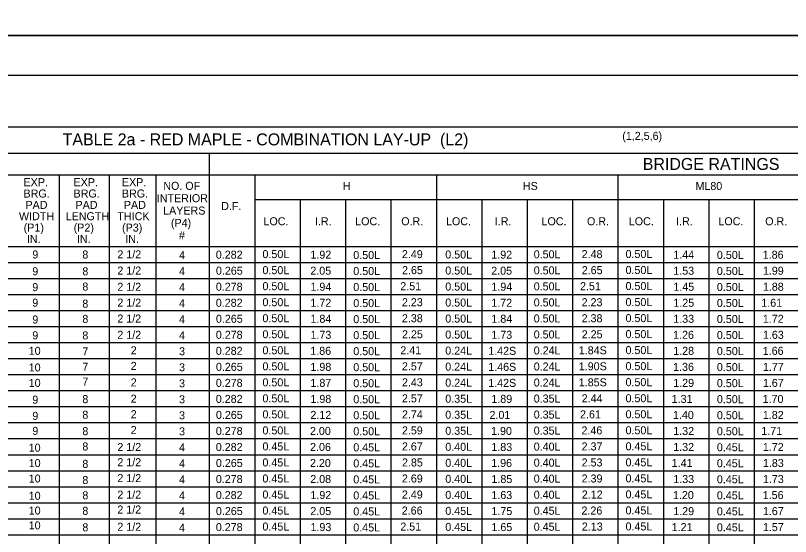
# Model space of a CAD drawing. Extents: x -5022 to -159, y 1126 to 7226.
# Drawn here: x -3519.5 to -3229, y 5096.2 to 5291.3 of the extents above; entities that cross this region are included whole.
import ezdxf

# ---------------------------------------------------------------- set-up
doc = ezdxf.new("R2010")
doc.units = 0
for name, color, linetype in [('2', 7, 'Continuous'), ('3', 7, 'Continuous'), ('PLT-BNDY', 7, 'Continuous')]:
    doc.layers.add(name, color=color, linetype=linetype)

msp = doc.modelspace()

# ---------------------------------------------------------------- linework, layer by layer
at = {"layer": '2'}
msp.add_line((-3014.13, 5268.81), (-3800.13, 5268.81), dxfattribs=at)
at = {"layer": '3'}
for p, q in [((-3769.1, 5249.68), (-3052.87, 5249.68)), ((-3769.1, 5239.75), (-3052.87, 5239.76)), ((-3446.84, 5239.75), (-3446.84, 4898.87)), ((-3769.1, 5231.69), (-3052.87, 5231.69)), ((-3503.1, 5231.68), (-3503.1, 4898.87)), ((-3484.35, 5231.68), (-3484.35, 4898.87)), ((-3466.85, 5231.68), (-3466.85, 4898.87)), ((-3429.82, 5231.69), (-3429.82, 4898.87)), ((-3361.74, 5231.69), (-3361.74, 4898.87)), ((-3293.66, 5231.69), (-3293.66, 4898.87)), ((-3429.82, 5222.48), (-3052.87, 5222.48)), ((-3412.8, 5222.48), (-3412.8, 4898.87)), ((-3395.78, 5222.48), (-3395.78, 4898.87)), ((-3378.75, 5222.48), (-3378.75, 4898.87)), ((-3344.71, 5222.48), (-3344.71, 4898.87)), ((-3327.69, 5222.48), (-3327.69, 4898.87)), ((-3310.67, 5222.48), (-3310.67, 4898.87)), ((-3276.63, 5222.48), (-3276.63, 4898.87)), ((-3259.61, 5222.48), (-3259.61, 4898.87)), ((-3242.59, 5222.48), (-3242.59, 4898.87)), ((-3429.82, 5214.48), (-3429.82, 4898.87)), ((-3769.1, 5204.88), (-3052.87, 5204.88)), ((-3749.1, 5198.88), (-3052.87, 5198.88)), ((-3749.1, 5192.88), (-3052.87, 5192.88)), ((-3769.1, 5186.87), (-3052.87, 5186.88)), ((-3749.1, 5180.87), (-3052.87, 5180.87)), ((-3749.1, 5174.87), (-3052.87, 5174.87)), ((-3769.1, 5168.87), (-3052.87, 5168.87)), ((-3749.1, 5162.87), (-3052.87, 5162.88)), ((-3749.1, 5156.87), (-3052.87, 5156.88)), ((-3769.1, 5150.87), (-3052.87, 5150.88)), ((-3749.1, 5144.87), (-3052.87, 5144.88)), ((-3749.1, 5138.87), (-3052.87, 5138.88)), ((-3769.1, 5132.87), (-3052.87, 5132.87)), ((-3749.1, 5126.87), (-3052.87, 5126.87)), ((-3749.1, 5120.87), (-3052.87, 5120.87)), ((-3769.1, 5114.87), (-3052.87, 5114.87)), ((-3749.1, 5108.87), (-3052.87, 5108.87)), ((-3749.1, 5102.87), (-3052.87, 5102.87)), ((-3769.1, 5096.87), (-3052.87, 5096.87))]:
    msp.add_line(p, q, dxfattribs=at)
at = {"layer": 'PLT-BNDY'}
for points in [[(-3840.13, 5877.81), (-2999.13, 5877.81), (-2999.13, 5283.81), (-3840.13, 5283.81)], [(-3840.13, 5283.81), (-2999.13, 5283.81), (-2999.13, 4689.81), (-3840.13, 4689.81)]]:
    msp.add_lwpolyline(points, close=True, dxfattribs=at)

# ---------------------------------------------------------------- texts
at = {"layer": '2'}
for s, height, p in [('TABLE 2a - RED MAPLE - COMBINATION LAY-UP  (L2)', 4.4793, (-3501.83, 5242.69)), ('(1,2,5,6)', 3, (-3292.05, 5244.74)), ('BRIDGE RATINGS', 4.4793, (-3284.38, 5233.48)), ('EXP.', 3, (-3516.48, 5227.41)), ('EXP.', 3, (-3497.73, 5227.41)), ('EXP.', 3, (-3479.6, 5227.41)), ('NO. OF', 3, (-3464.09, 5226.03)), ('HS', 3, (-3329.3, 5225.97)), ('ML80', 3, (-3264.6, 5225.97)), ('BRG.', 3, (-3516.48, 5223.16)), ('BRG.', 3, (-3497.73, 5223.16)), ('BRG.', 3, (-3479.6, 5223.16)), ('H', 3, (-3396.85, 5225.97)), ('INTERIOR', 3, (-3466.52, 5221.41)), ('PAD', 3, (-3515.75, 5218.91)), ('PAD', 3, (-3497, 5218.91)), ('PAD', 3, (-3478.87, 5218.91)), ('D.F.', 3, (-3442.38, 5218.47)), ('WIDTH', 3, (-3518.18, 5214.66)), ('LENGTH', 3, (-3500.68, 5214.66)), ('THICK', 3, (-3481.3, 5214.66)), ('LAYERS', 3, (-3464.14, 5216.78)), ('(P4)', 3, (-3461.22, 5212.16)), ('LOC.', 3, (-3426.54, 5212.77)), ('I.R.', 3, (-3407.24, 5212.77)), ('LOC.', 3, (-3392.16, 5212.77)), ('O.R.', 3, (-3374.9, 5212.77)), ('LOC.', 3, (-3358.12, 5212.77)), ('I.R.', 3, (-3339.82, 5212.77)), ('LOC.', 3, (-3322.32, 5212.77)), ('O.R.', 3, (-3305.27, 5212.77)), ('LOC.', 3, (-3289.59, 5212.77)), ('I.R.', 3, (-3271.87, 5212.77)), ('LOC.', 3, (-3256.02, 5212.77)), ('O.R.', 3, (-3238.47, 5212.77)), ('(P1)', 3, (-3516.42, 5210.41)), ('(P2)', 3, (-3497.67, 5210.41)), ('(P3)', 3, (-3479.54, 5210.41)), ('IN.', 3, (-3515.23, 5206.16)), ('IN.', 3, (-3496.48, 5206.16)), ('IN.', 3, (-3478.35, 5206.16)), ('#', 3, (-3458.22, 5207.53)), ('9', 3, (-3513.19, 5200.33)), ('8', 3, (-3494.43, 5200.31)), ('2 1/2', 3, (-3481.3, 5200.39)), ('4', 3, (-3458.18, 5200.1)), ('0.282', 3, (-3444.41, 5200.26)), ('0.50L', 3, (-3426.92, 5200.46)), ('1.92', 3, (-3408.94, 5200.26)), ('0.50L', 3, (-3392.87, 5200.13)), ('2.49', 3, (-3374.65, 5200.46)), ('0.50L', 3, (-3358.39, 5200.32)), ('1.92', 3, (-3341.14, 5200.26)), ('0.50L', 3, (-3325.24, 5200.39)), ('2.48', 3, (-3307.28, 5200.46)), ('0.50L', 3, (-3290.83, 5200.52)), ('1.44', 3, (-3272.92, 5200.25)), ('0.50L', 3, (-3256.58, 5200.16)), ('1.86', 3, (-3239.4, 5200.25)), ('9', 3, (-3513.19, 5194.05)), ('8', 3, (-3494.43, 5194.03)), ('2 1/2', 3, (-3481.3, 5194.31)), ('4', 3, (-3458.18, 5194.1)), ('0.265', 3, (-3444.36, 5194.26)), ('0.50L', 3, (-3426.92, 5194.46)), ('2.05', 3, (-3408.97, 5194.26)), ('0.50L', 3, (-3392.87, 5194.13)), ('2.65', 3, (-3374.61, 5194.46)), ('0.50L', 3, (-3358.39, 5194.32)), ('2.05', 3, (-3341.17, 5194.26)), ('0.50L', 3, (-3325.24, 5194.39)), ('2.65', 3, (-3307.24, 5194.46)), ('0.50L', 3, (-3290.83, 5194.51)), ('1.53', 3, (-3272.93, 5194.25)), ('0.50L', 3, (-3256.58, 5194.16)), ('1.99', 3, (-3239.34, 5194.25)), ('8', 3, (-3494.43, 5188.32)), ('2 1/2', 3, (-3481.3, 5188.24)), ('0.278', 3, (-3444.4, 5188.26)), ('0.50L', 3, (-3426.92, 5188.46)), ('1.94', 3, (-3408.92, 5188.26)), ('2.51', 3, (-3375.25, 5188.46)), ('0.50L', 3, (-3358.39, 5188.32)), ('1.94', 3, (-3341.11, 5188.26)), ('0.50L', 3, (-3325.24, 5188.39)), ('2.51', 3, (-3307.88, 5188.46)), ('0.50L', 3, (-3290.83, 5188.51)), ('1.45', 3, (-3272.9, 5188.25)), ('1.88', 3, (-3239.34, 5188.25)), ('9', 3, (-3513.19, 5188.11)), ('4', 3, (-3458.18, 5188.1)), ('0.50L', 3, (-3392.87, 5188.13)), ('0.50L', 3, (-3256.58, 5188.16)), ('2 1/2', 3, (-3481.3, 5182.29)), ('0.50L', 3, (-3426.92, 5182.46)), ('2.23', 3, (-3374.64, 5182.46)), ('0.50L', 3, (-3325.24, 5182.39)), ('2.23', 3, (-3307.28, 5182.46)), ('0.50L', 3, (-3290.83, 5182.51)), ('9', 3, (-3513.19, 5182.28)), ('8', 3, (-3494.43, 5181.92)), ('4', 3, (-3458.18, 5182.1)), ('0.282', 3, (-3444.41, 5182.26)), ('1.72', 3, (-3408.94, 5182.26)), ('0.50L', 3, (-3392.87, 5182.13)), ('0.50L', 3, (-3358.39, 5182.33)), ('1.72', 3, (-3341.14, 5182.26)), ('1.25', 3, (-3272.9, 5182.25)), ('0.50L', 3, (-3256.58, 5182.16)), ('1.61', 3, (-3239.94, 5182.25)), ('9', 3, (-3513.19, 5176)), ('8', 3, (-3494.43, 5176.21)), ('2 1/2', 3, (-3481.3, 5176.35)), ('4', 3, (-3458.18, 5176.1)), ('0.265', 3, (-3444.36, 5176.26)), ('0.50L', 3, (-3426.92, 5176.46)), ('1.84', 3, (-3408.92, 5176.26)), ('0.50L', 3, (-3392.87, 5176.13)), ('2.38', 3, (-3374.65, 5176.46)), ('0.50L', 3, (-3358.39, 5176.33)), ('1.84', 3, (-3341.11, 5176.26)), ('0.50L', 3, (-3325.24, 5176.39)), ('2.38', 3, (-3307.28, 5176.46)), ('0.50L', 3, (-3290.83, 5176.51)), ('1.33', 3, (-3272.93, 5176.25)), ('0.50L', 3, (-3256.58, 5176.16)), ('1.72', 3, (-3239.35, 5176.25)), ('9', 3, (-3513.19, 5170.06)), ('8', 3, (-3494.43, 5170.04)), ('2 1/2', 3, (-3481.3, 5170.27)), ('4', 3, (-3458.18, 5170.1)), ('0.278', 3, (-3444.4, 5170.26)), ('0.50L', 3, (-3426.92, 5170.46)), ('1.73', 3, (-3408.92, 5170.26)), ('0.50L', 3, (-3392.87, 5170.13)), ('2.25', 3, (-3374.61, 5170.46)), ('0.50L', 3, (-3358.39, 5170.33)), ('1.73', 3, (-3341.12, 5170.26)), ('0.50L', 3, (-3325.24, 5170.39)), ('2.25', 3, (-3307.24, 5170.46)), ('0.50L', 3, (-3290.83, 5170.51)), ('1.26', 3, (-3273, 5170.25)), ('0.50L', 3, (-3256.58, 5170.16)), ('1.63', 3, (-3239.33, 5170.25)), ('10', 3, (-3514.54, 5164.26)), ('7', 3, (-3494.43, 5164.05)), ('2', 3, (-3476.31, 5164.45)), ('3', 3, (-3458.18, 5164.1)), ('0.282', 3, (-3444.41, 5164.26)), ('0.50L', 3, (-3426.92, 5164.46)), ('1.86', 3, (-3408.99, 5164.26)), ('0.50L', 3, (-3392.87, 5164.13)), ('2.41', 3, (-3375.25, 5164.46)), ('0.24L', 3, (-3358.39, 5164.33)), ('1.42S', 3, (-3342.28, 5164.26)), ('0.24L', 3, (-3325.24, 5164.4)), ('1.84S', 3, (-3308.35, 5164.46)), ('0.50L', 3, (-3290.83, 5164.52)), ('1.28', 3, (-3272.94, 5164.25)), ('0.50L', 3, (-3256.58, 5164.16)), ('1.66', 3, (-3239.4, 5164.25)), ('10', 3, (-3514.54, 5158.02)), ('7', 3, (-3494.43, 5158.28)), ('2', 3, (-3476.31, 5158.62)), ('3', 3, (-3458.18, 5158.1)), ('0.265', 3, (-3444.36, 5158.26)), ('0.50L', 3, (-3426.92, 5158.46)), ('1.98', 3, (-3408.93, 5158.26)), ('0.50L', 3, (-3392.87, 5158.13)), ('2.57', 3, (-3374.65, 5158.46)), ('0.24L', 3, (-3358.39, 5158.33)), ('1.46S', 3, (-3342.28, 5158.26)), ('0.24L', 3, (-3325.24, 5158.39)), ('1.90S', 3, (-3308.35, 5158.46)), ('0.50L', 3, (-3290.83, 5158.52)), ('1.36', 3, (-3273, 5158.25)), ('0.50L', 3, (-3256.58, 5158.16)), ('1.77', 3, (-3239.34, 5158.25)), ('10', 3, (-3514.54, 5152.25)), ('7', 3, (-3494.43, 5152.74)), ('2', 3, (-3476.31, 5152.43)), ('3', 3, (-3458.18, 5152.1)), ('0.278', 3, (-3444.4, 5152.26)), ('0.50L', 3, (-3426.92, 5152.46)), ('1.87', 3, (-3408.93, 5152.26)), ('0.50L', 3, (-3392.87, 5152.13)), ('2.43', 3, (-3374.64, 5152.46)), ('0.24L', 3, (-3358.39, 5152.32)), ('1.42S', 3, (-3342.28, 5152.26)), ('0.24L', 3, (-3325.24, 5152.39)), ('1.85S', 3, (-3308.35, 5152.46)), ('0.50L', 3, (-3290.83, 5152.52)), ('1.29', 3, (-3272.94, 5152.25)), ('0.50L', 3, (-3256.58, 5152.16)), ('1.67', 3, (-3239.34, 5152.25)), ('9', 3, (-3513.19, 5145.95)), ('8', 3, (-3494.43, 5146.16)), ('2', 3, (-3476.31, 5146.35)), ('3', 3, (-3458.18, 5146.1)), ('0.282', 3, (-3444.41, 5146.26)), ('0.50L', 3, (-3426.92, 5146.46)), ('1.98', 3, (-3408.93, 5146.26)), ('0.50L', 3, (-3392.87, 5146.12)), ('2.57', 3, (-3374.65, 5146.46)), ('0.35L', 3, (-3358.39, 5146.32)), ('1.89', 3, (-3341.12, 5146.26)), ('0.35L', 3, (-3325.24, 5146.39)), ('2.44', 3, (-3307.27, 5146.46)), ('0.50L', 3, (-3290.83, 5146.51)), ('1.31', 3, (-3273.53, 5146.25)), ('0.50L', 3, (-3256.58, 5146.16)), ('1.70', 3, (-3239.44, 5146.25)), ('9', 3, (-3513.19, 5139.9)), ('8', 3, (-3494.43, 5140.33)), ('2', 3, (-3476.31, 5140.53)), ('3', 3, (-3458.18, 5140.1)), ('0.265', 3, (-3444.36, 5140.26)), ('0.50L', 3, (-3426.92, 5140.46)), ('2.12', 3, (-3408.94, 5140.26)), ('0.50L', 3, (-3392.87, 5140.13)), ('2.74', 3, (-3374.64, 5140.46)), ('0.35L', 3, (-3358.39, 5140.32)), ('2.01', 3, (-3341.81, 5140.26)), ('0.35L', 3, (-3325.24, 5140.39)), ('2.61', 3, (-3307.88, 5140.46)), ('0.50L', 3, (-3290.83, 5140.51)), ('1.40', 3, (-3273.04, 5140.25)), ('0.50L', 3, (-3256.58, 5140.16)), ('1.82', 3, (-3239.35, 5140.25)), ('9', 3, (-3513.19, 5134.3)), ('8', 3, (-3494.43, 5134.16)), ('2', 3, (-3476.31, 5134.58)), ('3', 3, (-3458.18, 5134.1)), ('0.278', 3, (-3444.4, 5134.26)), ('0.50L', 3, (-3426.92, 5134.46)), ('2.00', 3, (-3409.11, 5134.26)), ('0.50L', 3, (-3392.87, 5134.13)), ('2.59', 3, (-3374.65, 5134.46)), ('0.35L', 3, (-3358.39, 5134.32)), ('1.90', 3, (-3341.22, 5134.26)), ('0.35L', 3, (-3325.24, 5134.39)), ('2.46', 3, (-3307.34, 5134.46)), ('0.50L', 3, (-3290.83, 5134.51)), ('1.32', 3, (-3272.95, 5134.25)), ('0.50L', 3, (-3256.58, 5134.16)), ('1.71', 3, (-3239.94, 5134.25)), ('10', 3, (-3514.54, 5128)), ('8', 3, (-3494.43, 5128.45)), ('2 1/2', 3, (-3481.3, 5128.26)), ('4', 3, (-3458.18, 5128.1)), ('0.282', 3, (-3444.41, 5128.26)), ('0.45L', 3, (-3426.92, 5128.46)), ('2.06', 3, (-3409.07, 5128.26)), ('0.45L', 3, (-3392.87, 5128.13)), ('2.67', 3, (-3374.65, 5128.46)), ('0.40L', 3, (-3358.39, 5128.32)), ('1.83', 3, (-3341.12, 5128.26)), ('0.40L', 3, (-3325.24, 5128.39)), ('2.37', 3, (-3307.29, 5128.46)), ('0.45L', 3, (-3290.83, 5128.51)), ('1.32', 3, (-3272.95, 5128.25)), ('0.45L', 3, (-3256.58, 5128.16)), ('1.72', 3, (-3239.35, 5128.25)), ('10', 3, (-3514.54, 5122.23)), ('8', 3, (-3494.43, 5121.94)), ('2 1/2', 3, (-3481.3, 5122.56)), ('4', 3, (-3458.18, 5122.1)), ('0.265', 3, (-3444.36, 5122.26)), ('0.45L', 3, (-3426.92, 5122.46)), ('2.20', 3, (-3409.11, 5122.26)), ('0.45L', 3, (-3392.87, 5122.12)), ('2.85', 3, (-3374.61, 5122.46)), ('0.40L', 3, (-3358.39, 5122.32)), ('1.96', 3, (-3341.18, 5122.26)), ('0.40L', 3, (-3325.24, 5122.39)), ('2.53', 3, (-3307.28, 5122.46)), ('0.45L', 3, (-3290.83, 5122.51)), ('1.41', 3, (-3273.53, 5122.25)), ('0.45L', 3, (-3256.58, 5122.16)), ('1.83', 3, (-3239.33, 5122.25)), ('10', 3, (-3514.54, 5116.45)), ('8', 3, (-3494.43, 5115.88)), ('2 1/2', 3, (-3481.3, 5116.61)), ('4', 3, (-3458.18, 5116.1)), ('0.278', 3, (-3444.4, 5116.26)), ('0.45L', 3, (-3426.92, 5116.46)), ('2.08', 3, (-3409.01, 5116.26)), ('0.45L', 3, (-3392.87, 5116.12)), ('2.69', 3, (-3374.65, 5116.46)), ('0.40L', 3, (-3358.39, 5116.32)), ('1.85', 3, (-3341.08, 5116.26)), ('0.40L', 3, (-3325.24, 5116.39)), ('2.39', 3, (-3307.28, 5116.46)), ('0.45L', 3, (-3290.83, 5116.51)), ('1.33', 3, (-3272.93, 5116.25)), ('0.45L', 3, (-3256.58, 5116.16)), ('1.73', 3, (-3239.33, 5116.25)), ('10', 3, (-3514.54, 5109.99)), ('8', 3, (-3494.43, 5110.17)), ('2 1/2', 3, (-3481.3, 5110.42)), ('4', 3, (-3458.18, 5110.1)), ('0.282', 3, (-3444.41, 5110.26)), ('0.45L', 3, (-3426.92, 5110.46)), ('1.92', 3, (-3408.94, 5110.26)), ('0.45L', 3, (-3392.87, 5110.12)), ('2.49', 3, (-3374.65, 5110.46)), ('0.40L', 3, (-3358.39, 5110.32)), ('1.63', 3, (-3341.12, 5110.26)), ('0.40L', 3, (-3325.24, 5110.39)), ('2.12', 3, (-3307.21, 5110.46)), ('0.45L', 3, (-3290.83, 5110.51)), ('1.20', 3, (-3273.04, 5110.25)), ('0.45L', 3, (-3256.58, 5110.16)), ('1.56', 3, (-3239.4, 5110.25)), ('10', 3, (-3514.54, 5104.45)), ('8', 3, (-3494.43, 5104.35)), ('2 1/2', 3, (-3481.3, 5104.84)), ('4', 3, (-3458.18, 5104.1)), ('0.265', 3, (-3444.36, 5104.26)), ('0.45L', 3, (-3426.92, 5104.46)), ('2.05', 3, (-3408.97, 5104.26)), ('0.45L', 3, (-3392.87, 5104.13)), ('2.66', 3, (-3374.71, 5104.46)), ('0.45L', 3, (-3358.39, 5104.33)), ('1.75', 3, (-3341.08, 5104.26)), ('0.45L', 3, (-3325.24, 5104.39)), ('2.26', 3, (-3307.34, 5104.46)), ('0.45L', 3, (-3290.83, 5104.51)), ('1.29', 3, (-3272.94, 5104.24)), ('0.45L', 3, (-3256.58, 5104.16)), ('1.67', 3, (-3239.34, 5104.24)), ('10', 3, (-3514.54, 5098.91)), ('8', 3, (-3494.43, 5098.18)), ('2 1/2', 3, (-3481.3, 5098.39)), ('0.278', 3, (-3444.4, 5098.26)), ('0.45L', 3, (-3426.92, 5098.46)), ('1.93', 3, (-3408.92, 5098.26)), ('2.51', 3, (-3375.25, 5098.46)), ('0.45L', 3, (-3358.39, 5098.32)), ('1.65', 3, (-3341.08, 5098.26)), ('0.45L', 3, (-3325.24, 5098.39)), ('2.13', 3, (-3307.19, 5098.46)), ('0.45L', 3, (-3290.83, 5098.51)), ('1.21', 3, (-3273.53, 5098.25)), ('0.45L', 3, (-3256.58, 5098.16)), ('1.57', 3, (-3239.34, 5098.25)), ('4', 3, (-3458.18, 5098.1)), ('0.45L', 3, (-3392.87, 5098.12))]:
    msp.add_text(s, height=height, dxfattribs=at).set_placement(p)

doc.saveas('drawing.dxf')
